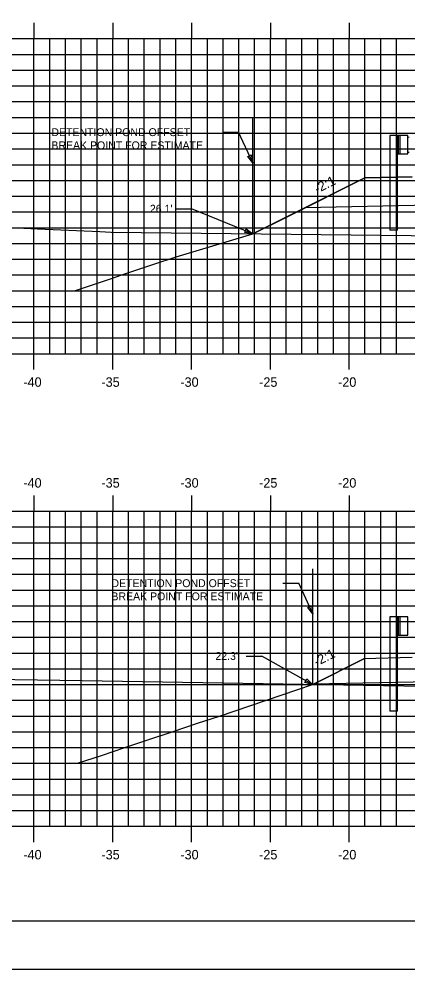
# Model space of a CAD drawing. Extents: x 1160718 to 1173142, y 616002 to 617630.
# Drawn here: x 1167703.9 to 1167728.6, y 616613.9 to 616674.2 of the extents above; entities that cross this region are included whole.
import ezdxf

# ---------------------------------------------------------------- set-up
doc = ezdxf.new("R2010")
doc.units = 0
for name, color, linetype in [('ANNOTATION', 7, 'Continuous'), ('BORDER', 7, 'Continuous'), ('D_Guardrail_Beam_Lt', 7, 'Continuous'), ('D_Roadway_Centerline', 7, 'Continuous'), ('D_Roadway_Edge_Pavement', 7, 'Continuous'), ('D_Roadway_Pavement', 7, 'Continuous'), ('D_Roadway_SlopeLines', 7, 'Continuous'), ('D_Roadway_SubGrade', 7, 'Continuous'), ('H_V ANNOTATION', 7, 'Continuous'), ('MAJOR', 7, 'Continuous'), ('MINOR', 7, 'Continuous'), ('PLOT BOUNDARY', 7, 'Continuous'), ('S_Roadway_Centerline', 7, 'Continuous'), ('SHADING', 7, 'Continuous')]:
    doc.layers.add(name, color=color, linetype=linetype)

msp = doc.modelspace()

# ---------------------------------------------------------------- linework, layer by layer
at = {"layer": 'ANNOTATION'}
for p, q in [((1167716.813, 616666.991), (1167717.813, 616666.991)), ((1167718.716, 616665.05), (1167717.813, 616666.991)), ((1167713.829, 616662.13), (1167714.829, 616662.13)), ((1167718.716, 616660.543), (1167714.829, 616662.13)), ((1167720.623, 616638.36), (1167721.623, 616638.36)), ((1167722.526, 616636.419), (1167721.623, 616638.36)), ((1167718.296, 616633.738), (1167719.296, 616633.738)), ((1167722.509, 616631.928), (1167719.296, 616633.738)), ((1167728.829, 616633.648), (1167725.765, 616633.557))]:
    msp.add_line(p, q, dxfattribs=at)
for points in [[(1167718.618, 616665.556), (1167718.716, 616665.05), (1167718.392, 616665.451)], [(1167718.3, 616660.847), (1167718.716, 616660.543), (1167718.206, 616660.616)], [(1167722.429, 616636.925), (1167722.526, 616636.419), (1167722.202, 616636.82)], [(1167722.134, 616632.283), (1167722.509, 616631.928), (1167722.012, 616632.065)]]:
    msp.add_lwpolyline(points, close=True, dxfattribs=at)
at = {"layer": 'BORDER'}
msp.add_line((1167669.829, 616616.928), (1167829.829, 616616.928), dxfattribs=at)
at = {"layer": 'D_Guardrail_Beam_Lt'}
for p, q in [((1167727.399, 616666.78), (1167727.399, 616660.78)), ((1167727.87, 616666.78), (1167727.399, 616666.78)), ((1167728.558, 616666.78), (1167727.87, 616666.78)), ((1167727.87, 616666.78), (1167727.87, 616665.613)), ((1167727.933, 616666.78), (1167727.933, 616665.613)), ((1167728.037, 616666.78), (1167728.037, 616665.613)), ((1167728.558, 616665.613), (1167728.558, 616666.78)), ((1167728.558, 616666.697), (1167728.632, 616666.682)), ((1167728.632, 616665.711), (1167728.558, 616665.697)), ((1167727.87, 616665.613), (1167728.558, 616665.613)), ((1167727.891, 616660.78), (1167727.891, 616665.613)), ((1167727.891, 616660.78), (1167727.399, 616660.78)), ((1167727.399, 616636.232), (1167727.399, 616630.232)), ((1167727.87, 616636.232), (1167727.399, 616636.232)), ((1167728.558, 616636.232), (1167727.87, 616636.232)), ((1167727.87, 616636.232), (1167727.87, 616635.065)), ((1167727.933, 616636.232), (1167727.933, 616635.065)), ((1167728.037, 616636.232), (1167728.037, 616635.065)), ((1167728.558, 616635.065), (1167728.558, 616636.232)), ((1167727.87, 616635.065), (1167728.558, 616635.065)), ((1167727.891, 616630.232), (1167727.891, 616635.065)), ((1167727.891, 616630.232), (1167727.399, 616630.232))]:
    msp.add_line(p, q, dxfattribs=at)
at = {"layer": 'D_Roadway_Centerline'}
for p, q in [((1167720.967, 616661.668), (1167725.829, 616664.099)), ((1167725.829, 616664.099), (1167728.829, 616664.159)), ((1167718.716, 616660.543), (1167720.967, 616661.668))]:
    msp.add_line(p, q, dxfattribs=at)
msp.add_lwpolyline([(1167722.526, 616631.937), (1167725.765, 616633.557)], dxfattribs=at)
at = {"layer": 'D_Roadway_Edge_Pavement'}
for points in [[(1167674.829, 616656.928), (1167674.995, 616656.928), (1167678.508, 616656.928), (1167679.603, 616656.928), (1167680.81, 616656.928), (1167682.166, 616656.928), (1167683.724, 616656.928), (1167700.062, 616656.928), (1167702.938, 616656.928), (1167706.229, 616656.928), (1167707.405, 616656.928), (1167709.613, 616657.664), (1167710.406, 616657.928), (1167712.881, 616658.753), (1167713.407, 616658.928), (1167713.849, 616659.076), (1167718.716, 616660.543)], [(1167674.829, 616626.928), (1167675.514, 616626.928), (1167706.616, 616626.928), (1167707.601, 616626.928), (1167709.106, 616627.43), (1167710.6, 616627.928), (1167711.99, 616628.391), (1167713.601, 616628.928), (1167715.211, 616629.465), (1167716.601, 616629.928), (1167722.509, 616631.928)]]:
    msp.add_lwpolyline(points, dxfattribs=at)
at = {"layer": 'D_Roadway_Pavement'}
for p, q in [((1167718.716, 616660.543), (1167718.716, 616667.899)), ((1167722.526, 616631.912), (1167722.526, 616639.268))]:
    msp.add_line(p, q, dxfattribs=at)
at = {"layer": 'D_Roadway_SlopeLines'}
msp.add_lwpolyline([(1167725.829, 616664.099), (1167718.716, 616660.543)], dxfattribs=at)
at = {"layer": 'D_Roadway_SubGrade'}
for p, q in [((1167725.829, 616664.099), (1167720.967, 616661.668)), ((1167728.829, 616664.159), (1167725.829, 616664.099))]:
    msp.add_line(p, q, dxfattribs=at)
msp.add_lwpolyline([(1167725.765, 616633.557), (1167722.608, 616631.978)], dxfattribs=at)
at = {"layer": 'MAJOR'}
for p, q in [((1167704.829, 616673.93), (1167704.829, 616672.928)), ((1167709.829, 616673.93), (1167709.829, 616672.928)), ((1167714.829, 616673.93), (1167714.829, 616672.928)), ((1167719.829, 616673.93), (1167719.829, 616672.928)), ((1167724.829, 616673.93), (1167724.829, 616672.928)), ((1167674.829, 616672.928), (1167814.829, 616672.928)), ((1167674.829, 616672.928), (1167814.829, 616672.928)), ((1167704.829, 616652.928), (1167704.829, 616672.928)), ((1167709.829, 616652.928), (1167709.829, 616672.928)), ((1167714.829, 616652.928), (1167714.829, 616672.928)), ((1167719.829, 616652.928), (1167719.829, 616672.928)), ((1167724.829, 616652.928), (1167724.829, 616672.928)), ((1167674.829, 616667.928), (1167814.829, 616667.928)), ((1167674.829, 616662.928), (1167814.829, 616662.928)), ((1167674.829, 616657.928), (1167814.829, 616657.928)), ((1167674.829, 616652.928), (1167814.829, 616652.928)), ((1167674.829, 616652.928), (1167814.829, 616652.928)), ((1167704.829, 616651.926), (1167704.829, 616652.928)), ((1167709.829, 616651.926), (1167709.829, 616652.928)), ((1167714.829, 616651.926), (1167714.829, 616652.928)), ((1167719.829, 616651.926), (1167719.829, 616652.928)), ((1167724.829, 616651.926), (1167724.829, 616652.928)), ((1167704.829, 616643.93), (1167704.829, 616642.928)), ((1167709.829, 616643.93), (1167709.829, 616642.928)), ((1167714.829, 616643.93), (1167714.829, 616642.928)), ((1167719.829, 616643.93), (1167719.829, 616642.928)), ((1167724.829, 616643.93), (1167724.829, 616642.928)), ((1167674.829, 616642.928), (1167814.829, 616642.928)), ((1167674.829, 616642.928), (1167814.829, 616642.928)), ((1167704.829, 616622.928), (1167704.829, 616642.928)), ((1167709.829, 616622.928), (1167709.829, 616642.928)), ((1167714.829, 616622.928), (1167714.829, 616642.928)), ((1167719.829, 616622.928), (1167719.829, 616642.928)), ((1167724.829, 616622.928), (1167724.829, 616642.928)), ((1167674.829, 616637.928), (1167814.829, 616637.928)), ((1167674.829, 616632.928), (1167814.829, 616632.928)), ((1167674.829, 616627.928), (1167814.829, 616627.928)), ((1167674.829, 616622.928), (1167814.829, 616622.928)), ((1167674.829, 616622.928), (1167814.829, 616622.928)), ((1167704.829, 616621.926), (1167704.829, 616622.928)), ((1167709.829, 616621.926), (1167709.829, 616622.928)), ((1167714.829, 616621.926), (1167714.829, 616622.928)), ((1167719.829, 616621.926), (1167719.829, 616622.928)), ((1167724.829, 616621.926), (1167724.829, 616622.928))]:
    msp.add_line(p, q, dxfattribs=at)
at = {"layer": 'MINOR'}
for p, q in [((1167705.829, 616652.928), (1167705.829, 616672.928)), ((1167706.829, 616652.928), (1167706.829, 616672.928)), ((1167707.829, 616652.928), (1167707.829, 616672.928)), ((1167708.829, 616652.928), (1167708.829, 616672.928)), ((1167710.829, 616652.928), (1167710.829, 616672.928)), ((1167711.829, 616652.928), (1167711.829, 616672.928)), ((1167712.829, 616652.928), (1167712.829, 616672.928)), ((1167713.829, 616652.928), (1167713.829, 616672.928)), ((1167715.829, 616652.928), (1167715.829, 616672.928)), ((1167716.829, 616652.928), (1167716.829, 616672.928)), ((1167717.829, 616652.928), (1167717.829, 616672.928)), ((1167718.829, 616652.928), (1167718.829, 616672.928)), ((1167720.829, 616652.928), (1167720.829, 616672.928)), ((1167721.829, 616652.928), (1167721.829, 616672.928)), ((1167722.829, 616652.928), (1167722.829, 616672.928)), ((1167723.829, 616652.928), (1167723.829, 616672.928)), ((1167725.829, 616652.928), (1167725.829, 616672.928)), ((1167726.829, 616652.928), (1167726.829, 616672.928)), ((1167727.829, 616652.928), (1167727.829, 616672.928)), ((1167674.829, 616671.928), (1167814.829, 616671.928)), ((1167674.829, 616670.928), (1167814.829, 616670.928)), ((1167674.829, 616669.928), (1167814.829, 616669.928)), ((1167674.829, 616668.928), (1167814.829, 616668.928)), ((1167674.829, 616666.928), (1167814.829, 616666.928)), ((1167674.829, 616665.928), (1167814.829, 616665.928)), ((1167674.829, 616664.928), (1167814.829, 616664.928)), ((1167674.829, 616663.928), (1167814.829, 616663.928)), ((1167674.829, 616661.928), (1167814.829, 616661.928)), ((1167674.829, 616660.928), (1167814.829, 616660.928)), ((1167674.829, 616659.928), (1167814.829, 616659.928)), ((1167674.829, 616658.928), (1167814.829, 616658.928)), ((1167674.829, 616656.928), (1167814.829, 616656.928)), ((1167674.829, 616655.928), (1167814.829, 616655.928)), ((1167674.829, 616654.928), (1167814.829, 616654.928)), ((1167674.829, 616653.928), (1167814.829, 616653.928)), ((1167705.829, 616622.928), (1167705.829, 616642.928)), ((1167706.829, 616622.928), (1167706.829, 616642.928)), ((1167707.829, 616622.928), (1167707.829, 616642.928)), ((1167708.829, 616622.928), (1167708.829, 616642.928)), ((1167710.829, 616622.928), (1167710.829, 616642.928)), ((1167711.829, 616622.928), (1167711.829, 616642.928)), ((1167712.829, 616622.928), (1167712.829, 616642.928)), ((1167713.829, 616622.928), (1167713.829, 616642.928)), ((1167715.829, 616622.928), (1167715.829, 616642.928)), ((1167716.829, 616622.928), (1167716.829, 616642.928)), ((1167717.829, 616622.928), (1167717.829, 616642.928)), ((1167718.829, 616622.928), (1167718.829, 616642.928)), ((1167720.829, 616622.928), (1167720.829, 616642.928)), ((1167721.829, 616622.928), (1167721.829, 616642.928)), ((1167722.829, 616622.928), (1167722.829, 616642.928)), ((1167723.829, 616622.928), (1167723.829, 616642.928)), ((1167725.829, 616622.928), (1167725.829, 616642.928)), ((1167726.829, 616622.928), (1167726.829, 616642.928)), ((1167727.829, 616622.928), (1167727.829, 616642.928)), ((1167674.829, 616641.928), (1167814.829, 616641.928)), ((1167674.829, 616640.928), (1167814.829, 616640.928)), ((1167674.829, 616639.928), (1167814.829, 616639.928)), ((1167674.829, 616638.928), (1167814.829, 616638.928)), ((1167674.829, 616636.928), (1167814.829, 616636.928)), ((1167674.829, 616635.928), (1167814.829, 616635.928)), ((1167674.829, 616634.928), (1167814.829, 616634.928)), ((1167674.829, 616633.928), (1167814.829, 616633.928)), ((1167674.829, 616631.928), (1167814.829, 616631.928)), ((1167674.829, 616630.928), (1167814.829, 616630.928)), ((1167674.829, 616629.928), (1167814.829, 616629.928)), ((1167674.829, 616628.928), (1167814.829, 616628.928)), ((1167674.829, 616626.928), (1167814.829, 616626.928)), ((1167674.829, 616625.928), (1167814.829, 616625.928)), ((1167674.829, 616624.928), (1167814.829, 616624.928)), ((1167674.829, 616623.928), (1167814.829, 616623.928))]:
    msp.add_line(p, q, dxfattribs=at)
at = {"layer": 'PLOT BOUNDARY'}
msp.add_lwpolyline([(1167661.735, 616613.869), (1167831.735, 616613.869), (1167831.735, 616723.869), (1167661.735, 616723.869)], close=True, dxfattribs=at)
at = {"layer": 'S_Roadway_Centerline'}
for points in [[(1167674.829, 616662.391), (1167679.579, 616662.099), (1167705.049, 616660.846), (1167709.004, 616660.686), (1167709.737, 616660.645), (1167732.556, 616660.385), (1167733.79, 616660.248), (1167744.386, 616659.708), (1167748.393, 616660.764), (1167761.825, 616664.329), (1167763.815, 616664.727), (1167763.861, 616664.736), (1167764.489, 616664.816), (1167764.865, 616664.857), (1167766.255, 616665.077), (1167769.091, 616665.158), (1167770.623, 616665.199), (1167774.991, 616665.22)], [(1167674.829, 616633.056), (1167683.337, 616632.638), (1167700.77, 616632.286), (1167707.88, 616632.179), (1167729.567, 616631.821), (1167733.277, 616631.628), (1167740.72, 616630.552), (1167746.48, 616632.093), (1167753.757, 616633.977), (1167757.319, 616634.476), (1167758.263, 616634.6), (1167761.9, 616634.743), (1167764.13, 616634.78), (1167767.953, 616634.771), (1167768.538, 616634.764), (1167772.522, 616634.714)]]:
    msp.add_lwpolyline(points, dxfattribs=at)
at = {"layer": 'SHADING'}
for p, q in [((1167763.849, 616663.026), (1167722.009, 616662.189)), ((1167722.526, 616631.977), (1167757.583, 616632.678))]:
    msp.add_line(p, q, dxfattribs=at)

# ---------------------------------------------------------------- texts
at = {"layer": 'ANNOTATION'}
for s, p in [('DETENTION POND OFFSET', (1167705.933, 616666.741)), ('BREAK POINT FOR ESTIMATE', (1167705.933, 616665.906)), ("26.1'", (1167712.186, 616661.88)), ('DETENTION POND OFFSET', (1167709.743, 616638.11)), ('BREAK POINT FOR ESTIMATE', (1167709.743, 616637.275)), ("22.3'", (1167716.34, 616633.488))]:
    msp.add_text(s, height=0.5, dxfattribs=at).set_placement(p)
for p in [(1167722.793, 616663.094), (1167722.764, 616633.069)]:
    msp.add_text('-2:1', height=0.6, rotation=26.56505, dxfattribs=at).set_placement(p)
at = {"layer": 'H_V ANNOTATION'}
for s, p in [('-40', (1167704.154, 616650.828)), ('-35', (1167709.109, 616650.828)), ('-30', (1167714.117, 616650.828)), ('-25', (1167719.114, 616650.828)), ('-20', (1167724.122, 616650.828)), ('-40', (1167704.154, 616644.428)), ('-35', (1167709.109, 616644.428)), ('-30', (1167714.117, 616644.428)), ('-25', (1167719.114, 616644.428)), ('-20', (1167724.122, 616644.428)), ('-40', (1167704.154, 616620.828)), ('-35', (1167709.109, 616620.828)), ('-30', (1167714.117, 616620.828)), ('-25', (1167719.114, 616620.828)), ('-20', (1167724.122, 616620.828))]:
    msp.add_text(s, height=0.6, dxfattribs=at).set_placement(p)

doc.saveas('drawing.dxf')
